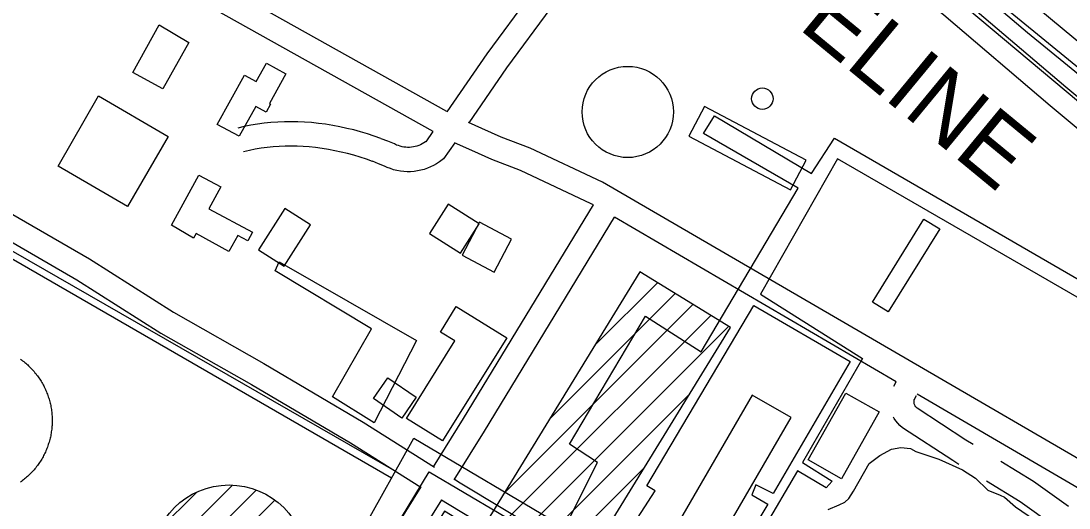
# Model space of a CAD drawing. Extents: x 3568792 to 3606828, y 529143 to 554785.
# Drawn here: x 3577579 to 3578869, y 545708 to 546308 of the extents above; entities that cross this region are included whole.
import ezdxf

# ---------------------------------------------------------------- set-up
doc = ezdxf.new("R2010")
doc.units = 0
for name, color, linetype in [('V-BLDG-OTLN', 7, 'Continuous'), ('V-DOMW-TANK', 7, 'Continuous'), ('V-RAIL-TRAK', 7, 'Continuous'), ('V-ROAD-CNTR', 7, 'Continuous'), ('V-SITE-OTLN', 7, 'Continuous'), ('V-TOPO-SHOR', 7, 'Continuous'), ('V-UTIL-IDEN', 7, 'Continuous'), ('V-UTIL-LINE', 7, 'Continuous')]:
    doc.layers.add(name, color=color, linetype=linetype)

msp = doc.modelspace()

# ---------------------------------------------------------------- linework, layer by layer
at = {"layer": 'V-BLDG-OTLN'}
for points in [[(3577785.2, 546281.6), (3577753.3, 546224.2), (3577716.6, 546244.6), (3577749, 546303)], [(3577820.4, 546180.2), (3577854.1, 546241.2), (3577868.4, 546233.3), (3577881, 546255.9), (3577904.8, 546242.7), (3577884.7, 546206.1), (3577886.1, 546205.3), (3577880.6, 546195.5), (3577867.7, 546202.7), (3577847.4, 546166.1)], [(3577674, 546215.6), (3577760.1, 546165.4), (3577709.9, 546079.3), (3577624.6, 546129)], [(3578401, 546165.8), (3578526.1, 546099.8), (3578545.5, 546136.4), (3578420.3, 546202.4)], [(3577764.2, 546056.1), (3577797.9, 546118), (3577824.7, 546103.5), (3577810.1, 546076.6), (3577863.8, 546047.5), (3577858.1, 546037.1), (3577845.9, 546043.7), (3577834.7, 546023.7), (3577794.4, 546046.2), (3577791, 546040.2)], [(3577903.7, 546076.7), (3577871.3, 546025.7), (3577902.7, 546005.8), (3577935.1, 546056.8)], [(3578081.8, 546046), (3578119.9, 546021.7), (3578143, 546058), (3578104.8, 546082.3)], [(3578709.8, 546051.9), (3578646.5, 545949.4), (3578627.1, 545961.4), (3578690.4, 546063.9)], [(3578121.9, 546019.4), (3578161.3, 545998.4), (3578182.8, 546039), (3578143.4, 546059.9)], [(3578100.3, 545703.9), (3577757.5, 545145.3), (3577819.1, 545107.6), (3577773.2, 545032.8), (3577962.9, 544916.4), (3577993.6, 544966.4), (3578047, 544933.6), (3578117.2, 545048), (3578143, 545032.1), (3578223.2, 545162.7), (3578183.8, 545186.8), (3578211.4, 545231.7), (3578172.5, 545255.6), (3578228.4, 545346.6), (3578243.2, 545337.5), (3578264, 545371.5), (3578338.1, 545326.1), (3578410.9, 545444.6), (3578453.3, 545418.6), (3578490.2, 545478.8), (3578261.4, 545619.2), (3578452.2, 545930.2), (3578340.8, 545998.6), (3578143.7, 545677.3)], [(3578176.7, 545917.3), (3578097.6, 545790.4), (3578053.3, 545818), (3578112.9, 545913.6), (3578095.2, 545924.6), (3578114.7, 545955.9)], [(3578030.4, 545868.3), (3578065.2, 545844.4), (3578047.6, 545818.6), (3578012.7, 545842.5)], [(3578479.1, 545846.8), (3578381.5, 545678.6), (3578429.2, 545650.9), (3578526.8, 545819.1)], [(3578635.4, 545826.2), (3578588.9, 545743.8), (3578547.8, 545767), (3578594.3, 545849.4)]]:
    msp.add_lwpolyline(points, close=True, dxfattribs=at)
for points in [[(3578285.8, 545909), (3578362.2, 545985.4)], [(3578229.7, 545817.5), (3578384.1, 545972)], [(3578173.6, 545726), (3578406.1, 545958.5)], [(3577962.8, 545479.9), (3578428, 545945.1)], [(3577906.7, 545388.4), (3578449.9, 545931.6)], [(3577850.5, 545296.9), (3578402.2, 545848.6)], [(3577794.4, 545205.4), (3578346, 545757.1)]]:
    msp.add_lwpolyline(points, dxfattribs=at)
at = {"layer": 'V-DOMW-TANK'}
for p, q in [((3577740.1, 545636.9), (3577839.1, 545735.9)), ((3577746, 545607.5), (3577868.4, 545729.8)), ((3577748.6, 545680.8), (3577794.8, 545727)), ((3577758.5, 545584.6), (3577891.3, 545717.4))]:
    msp.add_line(p, q, dxfattribs=at)
for points in [[(3577578.2, 545891.1), (3577579.5, 545890.2), (3577580.8, 545889.2), (3577582.1, 545888.2), (3577583.4, 545887.2), (3577584.6, 545886.1), (3577585.8, 545885.1), (3577587, 545884), (3577588.2, 545882.9), (3577589.4, 545881.7), (3577590.5, 545880.6), (3577591.7, 545879.4), (3577592.8, 545878.2), (3577593.9, 545877), (3577594.9, 545875.8), (3577596, 545874.5), (3577597, 545873.3), (3577598, 545872), (3577599, 545870.7), (3577599.9, 545869.4), (3577600.8, 545868.1), (3577601.8, 545866.7), (3577602.6, 545865.3), (3577603.5, 545864), (3577604.3, 545862.6), (3577605.1, 545861.2), (3577605.9, 545859.7), (3577606.7, 545858.3), (3577607.4, 545856.9), (3577608.1, 545855.4), (3577608.8, 545853.9), (3577609.5, 545852.4), (3577610.1, 545851), (3577610.7, 545849.4), (3577611.3, 545847.9), (3577611.9, 545846.4), (3577612.4, 545844.9), (3577612.9, 545843.3), (3577613.4, 545841.8), (3577613.8, 545840.2), (3577614.2, 545838.6), (3577614.6, 545837.1), (3577615, 545835.5), (3577615.3, 545833.9), (3577615.6, 545832.3), (3577615.9, 545830.7), (3577616.2, 545829.1), (3577616.4, 545827.5), (3577616.6, 545825.9)], [(3577616.6, 545825.9), (3577616.7, 545824.3), (3577616.9, 545822.6), (3577617, 545821), (3577617.1, 545819.4), (3577617.1, 545817.8), (3577617.2, 545816.1), (3577617.2, 545814.5), (3577617.1, 545812.9), (3577617.1, 545811.3), (3577617, 545809.6), (3577616.9, 545808), (3577616.7, 545806.4), (3577616.6, 545804.8), (3577616.4, 545803.2), (3577616.1, 545801.6), (3577615.9, 545800), (3577615.6, 545798.4), (3577615.3, 545796.8), (3577614.9, 545795.2), (3577614.6, 545793.6), (3577614.2, 545792), (3577613.8, 545790.5), (3577613.3, 545788.9), (3577612.8, 545787.3), (3577612.3, 545785.8), (3577611.8, 545784.3), (3577611.2, 545782.7), (3577610.7, 545781.2), (3577610.1, 545779.7), (3577609.4, 545778.2), (3577608.8, 545776.7), (3577608.1, 545775.3), (3577607.4, 545773.8), (3577606.6, 545772.4), (3577605.9, 545770.9), (3577605.1, 545769.5), (3577604.3, 545768.1), (3577603.4, 545766.7), (3577602.6, 545765.3), (3577601.7, 545764), (3577600.8, 545762.6), (3577599.8, 545761.3), (3577598.9, 545760), (3577597.9, 545758.7), (3577596.9, 545757.4), (3577595.9, 545756.1), (3577594.8, 545754.9), (3577593.8, 545753.7), (3577592.7, 545752.5), (3577591.6, 545751.3), (3577590.4, 545750.1), (3577589.3, 545749), (3577588.1, 545747.8), (3577586.9, 545746.7), (3577585.7, 545745.7), (3577584.5, 545744.6), (3577583.2, 545743.5), (3577582, 545742.5), (3577580.7, 545741.5), (3577579.4, 545740.5), (3577578.1, 545739.6)]]:
    msp.add_lwpolyline(points, dxfattribs=at)
for centre, radius in [((3578325.8, 546195.8), 56.2), ((3578491.5, 546212.2), 13.2), ((3577834.9, 545640.9), 95.2)]:
    msp.add_circle(centre, radius, dxfattribs=at)
at = {"layer": 'V-RAIL-TRAK'}
msp.add_lwpolyline([(3578783.9, 546363.3), (3578906.2, 546261.2)], dxfattribs=at)
at = {"layer": 'V-ROAD-CNTR'}
msp.add_line((3578653.2, 545857.8), (3578656.2, 545863.3), dxfattribs=at)
for points in [[(3578987.7, 546124), (3578865.2, 546226.5), (3578734.4, 546338.2), (3578610.3, 546439.5), (3578474.4, 546551.3), (3578402.6, 546606.7)], [(3578385.3, 546583.8), (3578338.7, 546522.6), (3578270.7, 546430.8), (3578206.9, 546341.9), (3578152.1, 546267.5), (3578103, 546195.9)], [(3578968.5, 546100.9), (3578845.8, 546203.5), (3578715.1, 546315.2), (3578591.3, 546416.3), (3578455.7, 546527.8), (3578408.2, 546564.4), (3578362.7, 546504.6), (3578294.9, 546413.1), (3578231.1, 546324.3), (3578176.5, 546250.2), (3578130.1, 546182.4)], [(3578103.2, 546196.5), (3577605.2, 546475.5)], [(3578086.3, 546171.6), (3577590.3, 546449.4)], [(3578021.8, 546163.1), (3578013.7, 546166), (3578005.3, 546168.7), (3577996.9, 546171.3), (3577988.4, 546173.6), (3577979.8, 546175.6), (3577971.2, 546177.5), (3577962.5, 546179.1), (3577953.8, 546180.6), (3577945.1, 546181.7), (3577936.3, 546182.7), (3577928, 546183.3), (3577919.7, 546183.7), (3577911.4, 546183.8), (3577903.1, 546183.7), (3577894.8, 546183.4), (3577886.5, 546182.7), (3577878.3, 546181.9), (3577870.1, 546180.8), (3577861.9, 546179.4), (3577853.7, 546177.8), (3577845.9, 546176)], [(3579293.8, 545527.5), (3578294.6, 546109.4), (3578205.6, 546151.2), (3578170, 546164.7), (3578146.1, 546175.6), (3578129.8, 546182.8)], [(3578085.9, 546171.7), (3578077.1, 546159.2), (3578076.7, 546158.9), (3578074.8, 546157.6), (3578072.8, 546156.4), (3578070.7, 546155.4), (3578068.5, 546154.5), (3578066.3, 546153.8), (3578064.1, 546153.2), (3578061.8, 546152.7), (3578059.5, 546152.4), (3578057.2, 546152.2), (3578054.8, 546152.2), (3578052.5, 546152.3), (3578050.2, 546152.6), (3578047.9, 546153), (3578045.6, 546153.6), (3578043.4, 546154.3), (3578041.2, 546155.1), (3578038.4, 546156.4), (3578030.2, 546159.8), (3578022.2, 546162.9)], [(3578011.7, 546134.8), (3578004, 546137.6), (3577996.3, 546140.1), (3577988.6, 546142.4), (3577980.9, 546144.5), (3577973.1, 546146.4), (3577965.2, 546148.1), (3577957.3, 546149.6), (3577949.4, 546150.9), (3577941.4, 546152), (3577933.5, 546152.8), (3577926.1, 546153.4), (3577918.8, 546153.7), (3577911.4, 546153.8), (3577904, 546153.7), (3577896.6, 546153.4), (3577889.2, 546152.9), (3577881.8, 546152.1), (3577874.5, 546151.1), (3577867.2, 546149.9), (3577860, 546148.5), (3577852.5, 546146.8)], [(3578112.8, 546157.7), (3578098.9, 546138), (3578094, 546134.3), (3578090.5, 546132), (3578086.8, 546129.9), (3578083, 546128.1), (3578079.1, 546126.4), (3578075.1, 546125.1), (3578071, 546124), (3578066.8, 546123.1), (3578062.7, 546122.5), (3578058.4, 546122.2), (3578054.2, 546122.2), (3578050, 546122.4), (3578045.8, 546122.9), (3578041.6, 546123.7), (3578037.5, 546124.7), (3578033.5, 546126), (3578029.5, 546127.5), (3578026.4, 546128.9), (3578019, 546132), (3578011.4, 546135)], [(3578283.5, 546081.2), (3578280.6, 546082.8), (3578193.9, 546123.5), (3578158.4, 546137.1), (3578133.9, 546148.3), (3578112.6, 546157.6)], [(3577414.4, 546150.7), (3577458.1, 546129.8), (3577461.3, 546128.3), (3577558, 546075.6), (3577663.2, 546014.7), (3577766.6, 545949.1), (3577877.6, 545885.9), (3578000, 545813.7), (3578087.7, 545758.2)], [(3577457.4, 546096.3), (3577543.3, 546049.5), (3577647.7, 545989.1), (3577751.1, 545923.4), (3577862.5, 545859.9), (3577984.4, 545788.1), (3578071.1, 545733.3)], [(3578086.7, 545758.4), (3578123.7, 545818.1), (3578283.5, 546081.2)], [(3578112.1, 545742.6), (3578149.3, 545802.4), (3578309.4, 546066)], [(3578656.1, 545863.4), (3578309.4, 546066)], [(3578751, 545786), (3578742, 545791.5), (3578682.1, 545830.7), (3578681.5, 545831.1), (3578680.8, 545831.8), (3578680.2, 545832.6), (3578679.7, 545833.5), (3578679.2, 545834.4), (3578678.8, 545835.3), (3578678.5, 545836.3), (3578678.3, 545837.2), (3578678.2, 545838.2), (3578678.2, 545839.2), (3578678.2, 545840.3), (3578678.4, 545841.3), (3578678.4, 545841.2), (3578681.2, 545846.5)], [(3579239.3, 545522.4), (3578682.1, 545848.1)], [(3578733.5, 545761.5), (3578725.9, 545766.2), (3578664, 545806.6), (3578660.9, 545809.3), (3578658.2, 545812.1), (3578655.9, 545815), (3578653.8, 545818.2), (3578653.1, 545819.6)], [(3578868.2, 545709.6), (3578825.5, 545740.2), (3578785.1, 545765)], [(3578112.6, 545743.1), (3578119.5, 545738.8), (3578226.4, 545674.1)], [(3578850.8, 545685.2), (3578808.9, 545715.2), (3578767.6, 545740.6)], [(3577667.2, 545081.4), (3577945.5, 545531), (3578071.4, 545733.9)], [(3577963.1, 545502.5), (3577971, 545515.2), (3578096.9, 545718)], [(3578096.4, 545717.8), (3578104, 545713.2), (3578211.9, 545647.8)]]:
    msp.add_lwpolyline(points, dxfattribs=at)
at = {"layer": 'V-SITE-OTLN'}
msp.add_lwpolyline([(3577986.9, 547293.4), (3577955.6, 547236.9), (3577910.9, 547156.6), (3577845.8, 547037.2), (3577891.2, 547002), (3578470.9, 546552.9), (3579384.2, 545786.4)], dxfattribs=at)
at = {"layer": 'V-TOPO-SHOR'}
for points in [[(3578052.5, 546951.6), (3578406.5, 546640.3), (3578651.1, 546435.7), (3578817.9, 546293.6), (3579097.9, 546065), (3579285.9, 545899.4), (3579311.7, 545871.8), (3579326.8, 545851.2), (3579338.8, 545833.7), (3579341.1, 545831.4)], [(3578572.5, 545705.9), (3578586, 545711.7), (3578593.2, 545714.9), (3578598.1, 545719.4), (3578603.9, 545728.4), (3578622.8, 545762.5), (3578636.3, 545772.4), (3578650.3, 545780.1), (3578662, 545782.3), (3578673.7, 545781), (3578680.4, 545777.4)], [(3578680.4, 545777.4), (3578708.7, 545767.9), (3578738, 545754.9), (3578753.7, 545744.5), (3578769, 545729.7), (3578784.3, 545723.4), (3578789.7, 545721.1), (3578803.2, 545709), (3578826.6, 545693.2)]]:
    msp.add_lwpolyline(points, dxfattribs=at)
at = {"layer": 'V-UTIL-LINE'}
msp.add_line((3577477.3, 546076.4), (3578039.9, 545753.1), dxfattribs=at)
for points in [[(3577710.9, 547207.8), (3579113.1, 546060.5), (3580033.9, 545289.5), (3580171.2, 545147), (3580456.9, 544524.8), (3580613.7, 544136.9)], [(3577935, 545565.2), (3578062.6, 545793.8), (3578248.5, 545683.5), (3578288.6, 545763.7), (3578254, 545786.5), (3578347.8, 545944.1), (3578416.2, 545900.4), (3578535.5, 546101.7), (3578418.9, 546169.1), (3578432.6, 546191), (3578551.9, 546119.9), (3578580.2, 546163.6), (3579022, 545907.5), (3579070.3, 545992.3), (3579268.9, 545831), (3579557.7, 545591.3)], [(3579729, 545430.9), (3579080.4, 545971.3), (3579025.7, 545882.9), (3578583.8, 546138.1), (3578489.1, 545971.4), (3578614.8, 545892.1), (3578541, 545763.7), (3578577.4, 545740.9), (3578570.1, 545732.7), (3578534.6, 545753.6), (3578410.6, 545541.4)], [(3578035.1, 545744.4), (3577474.1, 546068.6), (3577477.3, 546076.4)], [(3577896.8, 546011.1), (3578065.8, 545914.1), (3578013.4, 545812.5), (3577962.4, 545844.9), (3578010.3, 545928.7), (3577891.8, 546000.2), (3577896.8, 546011.1)], [(3578481, 545957.2), (3578599.5, 545888.4), (3578504.7, 545725.8), (3578483.3, 545736.3), (3578478.7, 545724), (3578498.3, 545712.6), (3578419.5, 545580.5), (3578307.9, 545648.9), (3578359.4, 545729), (3578349.3, 545734.9), (3578481, 545957.2)], [(3578081.3, 545752.4), (3578210.7, 545675.8), (3578045.7, 545389.7), (3577908.6, 545466.8), (3578081.3, 545752.4)]]:
    msp.add_lwpolyline(points, dxfattribs=at)

# ---------------------------------------------------------------- texts
at = {"layer": 'V-UTIL-IDEN'}
msp.add_text('PIPELINE', height=83, rotation=320.4821, dxfattribs=at).set_placement((3578396.4, 546413.6))

doc.saveas('drawing.dxf')
